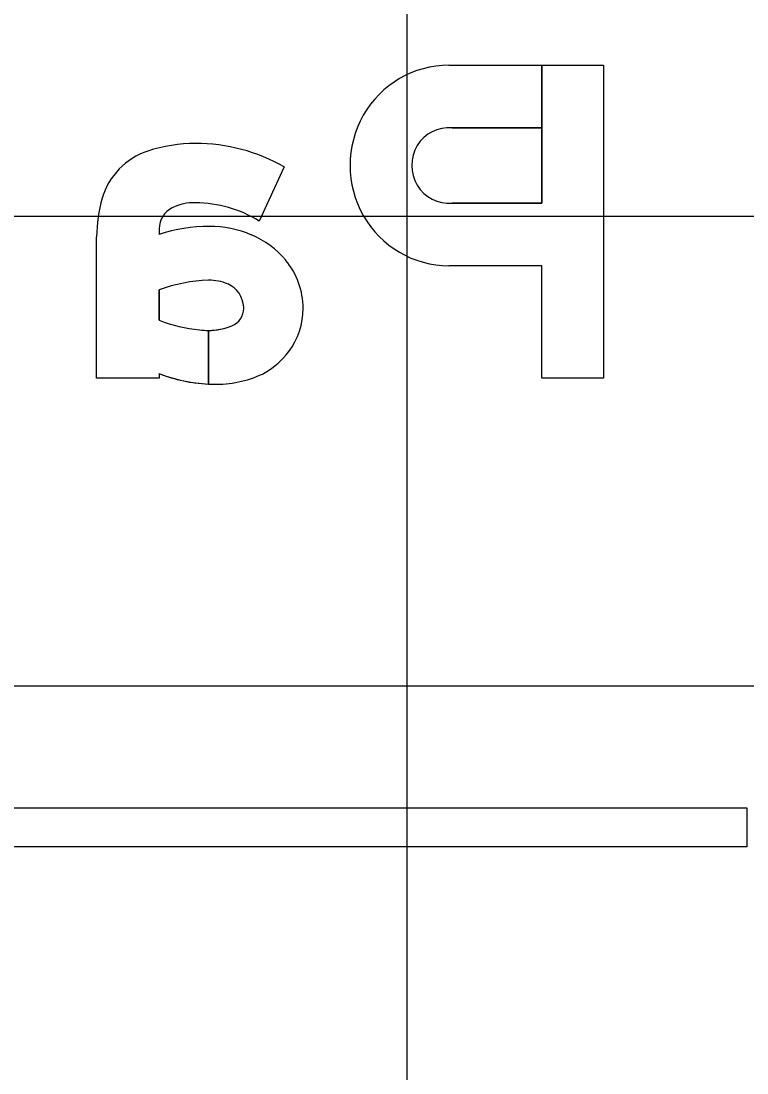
# Model space of a CAD drawing. Extents: x 1797809 to 2198143, y 249608 to 1237864.
# Drawn here: x 2197338.446 to 2197341.536, y 1237197.457 to 1237201.937 of the extents above; entities that cross this region are included whole.
import ezdxf

# ---------------------------------------------------------------- set-up
doc = ezdxf.new("R2010")
doc.units = 0
for name, color, linetype in [('GSBWFILL', 7, 'Continuous'), ('GSCOLORFILL', 7, 'Continuous'), ('GSOUTLINE', 7, 'Continuous'), ('GSSHT', 7, 'Continuous')]:
    doc.layers.add(name, color=color, linetype=linetype)

msp = doc.modelspace()

# ---------------------------------------------------------------- linework, layer by layer
at = {"layer": 'GSBWFILL'}
for points in [[(2197340.9254, 1237201.7487), (2197340.9254, 1237200.4167), (2197340.6627, 1237200.4167), (2197340.6627, 1237200.8951), (2197340.2675, 1237200.8951)], [(2197340.2675, 1237201.7487), (2197340.6627, 1237201.7487), (2197340.6627, 1237201.4823), (2197340.2812, 1237201.4823)], [(2197340.2812, 1237201.1615), (2197340.6627, 1237201.1615), (2197340.6627, 1237201.7487), (2197340.9254, 1237201.7487)], [(2197339.5665, 1237201.3156), (2197339.4596, 1237201.0848)], [(2197339.0339, 1237201.0523), (2197339.0339, 1237201.0278)], [(2197339.0339, 1237200.4353), (2197339.0339, 1237200.4167), (2197338.7675, 1237200.4167), (2197338.7675, 1237201.0177)], [(2197339.0339, 1237200.792), (2197339.0339, 1237200.6625)], [(2197339.2436, 1237200.6194), (2197339.2436, 1237200.3909)], [(2197339.2437, 1237200.3909), (2197339.2437, 1237200.6194)]]:
    msp.add_lwpolyline(points, dxfattribs=at)
for centre, major_axis, ratio, start_param, end_param in [((2197340.2672, 1237201.3219), (0, -0.4268), 0.985874, 3.140988, 6.28379), ((2197340.2677, 1237201.3219), (0, -0.161), 0.985874, 3.056611, 6.368167), ((2197339.1886, 1237200.7637), (0, -0.652), 0.999996, 3.141593, 3.458648), ((2197339.1886, 1237200.6522), (0, -0.7635), 0.999996, 2.623874, 3.141593), ((2197339.0788, 1237201.0984), (0, -0.2997), 0.999996, 3.458648, 4.427613), ((2197339.3545, 1237201.0177), (0, -0.587), 0.999996, 4.427613, 4.712389), ((2197339.1338, 1237201.0523), (0, -0.0999), 0.999996, 3.602032, 4.712389), ((2197339.1791, 1237200.961), (0, -0.2018), 0.999996, 3.094343, 3.602032), ((2197339.1886, 1237200.6522), (0, -0.5104), 0.999996, 2.582097, 3.141593), ((2197339.2476, 1237200.3901), (0, -0.6725), 0.999996, 3.141593, 3.464907), ((2197339.2476, 1237200.6058), (0, -0.4568), 0.999996, 2.73708, 3.141593), ((2197339.2789, 1237200.6738), (0, -0.382), 0.999996, 2.265663, 2.742307), ((2197339.3258, 1237200.713), (0, -0.3208), 0.999996, 1.570796, 2.265663), ((2197339.2628, 1237200.1783), (0, -0.6549), 0.999996, 3.169955, 3.498593), ((2197339.2488, 1237200.6404), (0, -0.1926), 0.999996, 2.733046, 3.165323), ((2197339.2804, 1237200.7133), (0, -0.1132), 0.999996, 1.610807, 2.733046), ((2197339.3137, 1237200.713), (0, -0.0799), 0.999996, 0.384565, 1.570796), ((2197339.273, 1237200.713), (0, -0.1206), 0.999996, 1.570796, 1.610807), ((2197339.34, 1237200.713), (0, -0.3066), 0.999996, 0.927653, 1.570796), ((2197339.2592, 1237201.2355), (0, -0.6157), 0.999996, 5.908557, 6.196216), ((2197339.2437, 1237200.8858), (0, -0.2664), 0.999996, 0, 0.384565), ((2197339.2437, 1237200.8858), (0, -0.2664), 0.999996, 6.140268, 6.282935), ((2197339.3128, 1237200.7334), (0, -0.3406), 0.999996, 0.530468, 0.927653), ((2197339.2779, 1237201.0699), (0, -0.6799), 0.999996, 5.916134, 6.232721), ((2197339.2779, 1237200.8484), (0, -0.4583), 0.999996, 0, 0.469149), ((2197339.2779, 1237201.0699), (0, -0.6799), 0.999996, 6.232819, 6.283185)]:
    msp.add_ellipse(centre, major_axis=major_axis, ratio=ratio, start_param=start_param, end_param=end_param, dxfattribs=at)
at = {"layer": 'GSCOLORFILL'}
for p, q in [((2197328.5503, 1237198.5862), (2197341.5356, 1237198.5862)), ((2197341.5356, 1237198.5862), (2197341.5356, 1237198.4197)), ((2197341.5356, 1237198.4197), (2197328.5503, 1237198.4197))]:
    msp.add_line(p, q, dxfattribs=at)
for points in [[(2197340.9254, 1237201.7487), (2197340.9254, 1237200.4167), (2197340.6627, 1237200.4167), (2197340.6627, 1237200.8951), (2197340.2675, 1237200.8951)], [(2197340.2675, 1237201.7487), (2197340.6627, 1237201.7487), (2197340.6627, 1237201.4823), (2197340.2812, 1237201.4823)], [(2197340.2812, 1237201.1615), (2197340.6627, 1237201.1615), (2197340.6627, 1237201.7487), (2197340.9254, 1237201.7487)], [(2197339.5665, 1237201.3156), (2197339.4596, 1237201.0848)], [(2197339.0339, 1237201.0523), (2197339.0339, 1237201.0278)], [(2197339.0339, 1237200.4353), (2197339.0339, 1237200.4167), (2197338.7675, 1237200.4167), (2197338.7675, 1237201.0177)], [(2197339.0339, 1237200.792), (2197339.0339, 1237200.6625)], [(2197339.2436, 1237200.6194), (2197339.2436, 1237200.3909)], [(2197339.2437, 1237200.3909), (2197339.2437, 1237200.6194)]]:
    msp.add_lwpolyline(points, dxfattribs=at)
for centre, major_axis, ratio, start_param, end_param in [((2197340.2672, 1237201.3219), (0, -0.4268), 0.985874, 3.140988, 6.28379), ((2197340.2677, 1237201.3219), (0, -0.161), 0.985874, 3.056611, 6.368167), ((2197339.1886, 1237200.7637), (0, -0.652), 0.999996, 3.141593, 3.458648), ((2197339.1886, 1237200.6522), (0, -0.7635), 0.999996, 2.623874, 3.141593), ((2197339.0788, 1237201.0984), (0, -0.2997), 0.999996, 3.458648, 4.427613), ((2197339.3545, 1237201.0177), (0, -0.587), 0.999996, 4.427613, 4.712389), ((2197339.1338, 1237201.0523), (0, -0.0999), 0.999996, 3.602032, 4.712389), ((2197339.1791, 1237200.961), (0, -0.2018), 0.999996, 3.094343, 3.602032), ((2197339.1886, 1237200.6522), (0, -0.5104), 0.999996, 2.582097, 3.141593), ((2197339.2476, 1237200.3901), (0, -0.6725), 0.999996, 3.141593, 3.464907), ((2197339.2476, 1237200.6058), (0, -0.4568), 0.999996, 2.73708, 3.141593), ((2197339.2789, 1237200.6738), (0, -0.382), 0.999996, 2.265663, 2.742307), ((2197339.3258, 1237200.713), (0, -0.3208), 0.999996, 1.570796, 2.265663), ((2197339.2628, 1237200.1783), (0, -0.6549), 0.999996, 3.169955, 3.498593), ((2197339.2488, 1237200.6404), (0, -0.1926), 0.999996, 2.733046, 3.165323), ((2197339.2804, 1237200.7133), (0, -0.1132), 0.999996, 1.610807, 2.733046), ((2197339.3137, 1237200.713), (0, -0.0799), 0.999996, 0.384565, 1.570796), ((2197339.273, 1237200.713), (0, -0.1206), 0.999996, 1.570796, 1.610807), ((2197339.34, 1237200.713), (0, -0.3066), 0.999996, 0.927653, 1.570796), ((2197339.2592, 1237201.2355), (0, -0.6157), 0.999996, 5.908557, 6.196216), ((2197339.2437, 1237200.8858), (0, -0.2664), 0.999996, 0, 0.384565), ((2197339.2437, 1237200.8858), (0, -0.2664), 0.999996, 6.140268, 6.282935), ((2197339.3128, 1237200.7334), (0, -0.3406), 0.999996, 0.530468, 0.927653), ((2197339.2779, 1237201.0699), (0, -0.6799), 0.999996, 5.916134, 6.232721), ((2197339.2779, 1237200.8484), (0, -0.4583), 0.999996, 0, 0.469149), ((2197339.2779, 1237201.0699), (0, -0.6799), 0.999996, 6.232819, 6.283185)]:
    msp.add_ellipse(centre, major_axis=major_axis, ratio=ratio, start_param=start_param, end_param=end_param, dxfattribs=at)
at = {"layer": 'GSOUTLINE'}
for p, q in [((2197340.6627, 1237201.1615), (2197340.2812, 1237201.1615)), ((2197340.6627, 1237200.8951), (2197340.2675, 1237200.8951))]:
    msp.add_line(p, q, dxfattribs=at)
for points in [[(2197340.2675, 1237201.7487), (2197340.9254, 1237201.7487), (2197340.9254, 1237200.4167), (2197340.6627, 1237200.4167), (2197340.6627, 1237200.8951)], [(2197340.2812, 1237201.4823), (2197340.6627, 1237201.4823), (2197340.6627, 1237201.1615)], [(2197339.5665, 1237201.3156), (2197339.4596, 1237201.0848)], [(2197339.0339, 1237201.0523), (2197339.0339, 1237201.0278)], [(2197339.0339, 1237200.4353), (2197339.0339, 1237200.4167), (2197338.7675, 1237200.4167), (2197338.7675, 1237201.0177)], [(2197339.0339, 1237200.6625), (2197339.0339, 1237200.792)]]:
    msp.add_lwpolyline(points, dxfattribs=at)
for centre, major_axis, ratio, start_param, end_param in [((2197340.2672, 1237201.3219), (0, -0.4268), 0.985874, 3.140988, 6.28379), ((2197340.2677, 1237201.3219), (0, -0.161), 0.985874, 3.056611, 6.368167), ((2197339.1886, 1237200.7637), (0, -0.652), 0.999996, 3.141593, 3.458648), ((2197339.1886, 1237200.6522), (0, -0.7635), 0.999996, 2.623874, 3.141593), ((2197339.0788, 1237201.0984), (0, -0.2997), 0.999996, 3.458648, 4.427613), ((2197339.3545, 1237201.0177), (0, -0.587), 0.999996, 4.427613, 4.712389), ((2197339.1338, 1237201.0523), (0, -0.0999), 0.999996, 3.602032, 4.712389), ((2197339.1791, 1237200.961), (0, -0.2018), 0.999996, 3.094343, 3.602032), ((2197339.1886, 1237200.6522), (0, -0.5104), 0.999996, 2.582097, 3.141593), ((2197339.2476, 1237200.3901), (0, -0.6725), 0.999996, 3.141593, 3.464907), ((2197339.2476, 1237200.6058), (0, -0.4568), 0.999996, 2.73708, 3.141593), ((2197339.2789, 1237200.6738), (0, -0.382), 0.999996, 2.265663, 2.742307), ((2197339.3258, 1237200.713), (0, -0.3208), 0.999996, 1.570796, 2.265663), ((2197339.2628, 1237200.1783), (0, -0.6549), 0.999996, 3.169991, 3.498593), ((2197339.2445, 1237200.823), (0, -0.00999), 0.999996, 3.165198, 3.169991), ((2197339.2488, 1237200.6404), (0, -0.1926), 0.999996, 2.733046, 3.165198), ((2197339.2804, 1237200.7133), (0, -0.1132), 0.999996, 1.610807, 2.733046), ((2197339.3137, 1237200.713), (0, -0.0799), 0.999996, 0.384565, 1.570796), ((2197339.273, 1237200.713), (0, -0.1206), 0.999996, 1.570796, 1.610807), ((2197339.34, 1237200.713), (0, -0.3066), 0.999996, 0.927653, 1.570796), ((2197339.2592, 1237201.2355), (0, -0.6157), 0.999996, 5.908557, 6.196216), ((2197339.2437, 1237200.8858), (0, -0.2664), 0.999996, 6.140268, 6.667751), ((2197339.3128, 1237200.7334), (0, -0.3406), 0.999996, 0.530468, 0.927653), ((2197339.2779, 1237201.0699), (0, -0.6799), 0.999996, 5.916134, 6.283185), ((2197339.2779, 1237200.8484), (0, -0.4583), 0.999996, 0, 0.469149)]:
    msp.add_ellipse(centre, major_axis=major_axis, ratio=ratio, start_param=start_param, end_param=end_param, dxfattribs=at)
at = {"layer": 'GSSHT'}
for p, q in [((2197340.0894, 1237163.1062), (2197340.0894, 1237223.1062)), ((2197288.0894, 1237201.1062), (2197408.0894, 1237201.1062)), ((2197288.0894, 1237199.1062), (2197408.0894, 1237199.1062))]:
    msp.add_line(p, q, dxfattribs=at)

doc.saveas('drawing.dxf')
